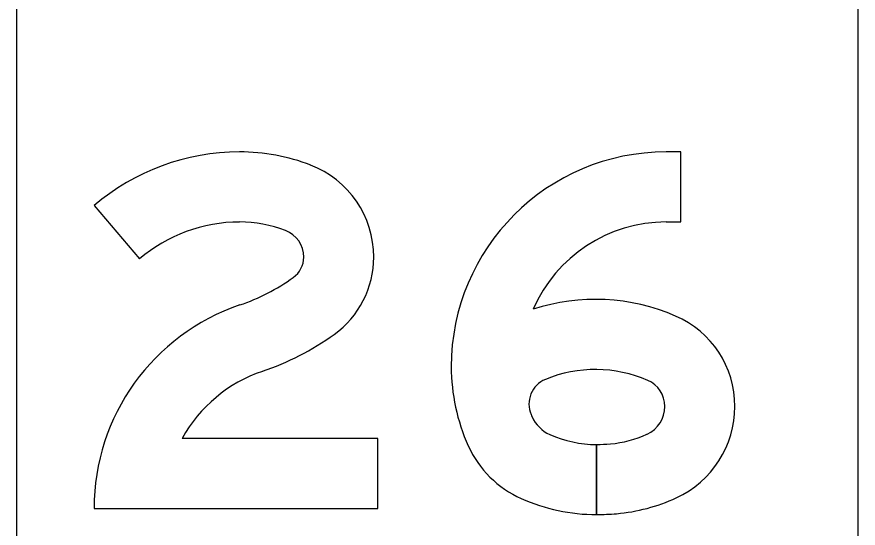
# Model space of a CAD drawing. Extents: x 1797809 to 2198143, y 249608 to 1237864.
# Drawn here: x 2194930.86 to 2194932.86, y 1237207.139 to 1237208.353 of the extents above; entities that cross this region are included whole.
import ezdxf

# ---------------------------------------------------------------- set-up
doc = ezdxf.new("R2010")
doc.units = 0
for name, color, linetype in [('GSBWFILL', 7, 'Continuous'), ('GSCOLORFILL', 7, 'Continuous'), ('GSOUTLINE', 7, 'Continuous'), ('GSSHT', 7, 'Continuous')]:
    doc.layers.add(name, color=color, linetype=linetype)

msp = doc.modelspace()

# ---------------------------------------------------------------- linework, layer by layer
at = {"layer": 'GSBWFILL'}
for points in [[(2194932.4037, 1237207.866), (2194932.4388, 1237207.866), (2194932.4388, 1237208.0325), (2194932.4037, 1237208.0325)], [(2194931.0438, 1237207.9049), (2194931.152, 1237207.7783)], [(2194931.0438, 1237207.1854), (2194931.7182, 1237207.1854), (2194931.7182, 1237207.3519), (2194931.2533, 1237207.3519)], [(2194932.2385, 1237207.1708), (2194932.2385, 1237207.3373)], [(2194932.2386, 1237207.3373), (2194932.2386, 1237207.1708)]]:
    msp.add_lwpolyline(points, dxfattribs=at)
for centre, major_axis, start_param, end_param in [((2194931.3897, 1237207.4999), (0, 0.5325), 0, 0.706804), ((2194931.3897, 1237207.5613), (0, 0.4712), 5.916094, 6.283185), ((2194932.4037, 1237207.5217), (0, 0.5108), 0, 1.570796), ((2194931.4748, 1237207.7826), (0, 0.234), 4.712389, 5.916094), ((2194931.3897, 1237207.4999), (0, 0.366), 0, 0.706804), ((2194931.3897, 1237207.5613), (0, 0.3047), 5.916094, 6.283185), ((2194932.4037, 1237207.5217), (0, 0.3443), 0, 1.161745), ((2194931.4748, 1237207.7826), (0, 0.0675), 4.712389, 5.916094), ((2194931.4826, 1237207.7826), (0, 0.0598), 3.765038, 4.712389), ((2194931.4826, 1237207.7826), (0, 0.2263), 3.765038, 4.712389), ((2194931.2359, 1237208.1256), (0, 0.4822), 3.468066, 3.765038), ((2194932.2358, 1237207.2021), (0, 0.4799), 5.875072, 6.596573), ((2194931.5543, 1237207.1854), (0, 0.5104), 0.326473, 1.570796), ((2194932.3335, 1237207.428), (0, 0.2338), 4.712389, 5.875072), ((2194931.2359, 1237208.1256), (0, 0.6487), 3.468066, 3.765038), ((2194932.3473, 1237207.5217), (0, 0.4543), 1.570796, 1.996105), ((2194932.2358, 1237207.2021), (0, 0.3134), 5.875072, 6.672982), ((2194931.5543, 1237207.1854), (0, 0.3439), 0.326473, 1.065428), ((2194932.1408, 1237207.4335), (0, 0.0632), 0.389797, 1.974401), ((2194932.3335, 1237207.428), (0, 0.0673), 4.712389, 5.875072), ((2194932.328, 1237207.428), (0, 0.0728), 3.571931, 4.712389), ((2194932.328, 1237207.428), (0, 0.2393), 3.571931, 4.712389), ((2194932.3473, 1237207.5217), (0, 0.2878), 1.974401, 1.996105), ((2194932.1614, 1237207.4375), (0, 0.0837), 1.996105, 2.721836), ((2194932.2385, 1237207.6103), (0, 0.273), 2.721836, 3.141593), ((2194932.2483, 1237207.6015), (0, 0.2637), 3.228955, 3.571931), ((2194932.1614, 1237207.4375), (0, 0.2502), 1.996105, 2.721836), ((2194932.2385, 1237207.7135), (0, 0.3761), 3.141703, 3.228955), ((2194932.2385, 1237207.6103), (0, 0.4395), 2.721836, 3.141593), ((2194932.2483, 1237207.6015), (0, 0.4302), 3.228955, 3.571931), ((2194932.2385, 1237207.7135), (0, 0.5426), 3.141669, 3.228955)]:
    msp.add_ellipse(centre, major_axis=major_axis, ratio=0.999999, start_param=start_param, end_param=end_param, dxfattribs=at)
at = {"layer": 'GSCOLORFILL'}
for points in [[(2194932.4037, 1237207.866), (2194932.4388, 1237207.866), (2194932.4388, 1237208.0325), (2194932.4037, 1237208.0325)], [(2194931.0438, 1237207.9049), (2194931.152, 1237207.7783)], [(2194931.0438, 1237207.1854), (2194931.7182, 1237207.1854), (2194931.7182, 1237207.3519), (2194931.2533, 1237207.3519)], [(2194932.2385, 1237207.1708), (2194932.2385, 1237207.3373)], [(2194932.2386, 1237207.3373), (2194932.2386, 1237207.1708)]]:
    msp.add_lwpolyline(points, dxfattribs=at)
for centre, major_axis, start_param, end_param in [((2194931.3897, 1237207.4999), (0, 0.5325), 0, 0.706804), ((2194931.3897, 1237207.5613), (0, 0.4712), 5.916094, 6.283185), ((2194932.4037, 1237207.5217), (0, 0.5108), 0, 1.570796), ((2194931.4748, 1237207.7826), (0, 0.234), 4.712389, 5.916094), ((2194931.3897, 1237207.4999), (0, 0.366), 0, 0.706804), ((2194931.3897, 1237207.5613), (0, 0.3047), 5.916094, 6.283185), ((2194932.4037, 1237207.5217), (0, 0.3443), 0, 1.161745), ((2194931.4748, 1237207.7826), (0, 0.0675), 4.712389, 5.916094), ((2194931.4826, 1237207.7826), (0, 0.0598), 3.765038, 4.712389), ((2194931.4826, 1237207.7826), (0, 0.2263), 3.765038, 4.712389), ((2194931.2359, 1237208.1256), (0, 0.4822), 3.468066, 3.765038), ((2194932.2358, 1237207.2021), (0, 0.4799), 5.875072, 6.596573), ((2194931.5543, 1237207.1854), (0, 0.5104), 0.326473, 1.570796), ((2194932.3335, 1237207.428), (0, 0.2338), 4.712389, 5.875072), ((2194931.2359, 1237208.1256), (0, 0.6487), 3.468066, 3.765038), ((2194932.3473, 1237207.5217), (0, 0.4543), 1.570796, 1.996105), ((2194932.2358, 1237207.2021), (0, 0.3134), 5.875072, 6.672982), ((2194931.5543, 1237207.1854), (0, 0.3439), 0.326473, 1.065428), ((2194932.1408, 1237207.4335), (0, 0.0632), 0.389797, 1.974401), ((2194932.3335, 1237207.428), (0, 0.0673), 4.712389, 5.875072), ((2194932.328, 1237207.428), (0, 0.0728), 3.571931, 4.712389), ((2194932.328, 1237207.428), (0, 0.2393), 3.571931, 4.712389), ((2194932.3473, 1237207.5217), (0, 0.2878), 1.974401, 1.996105), ((2194932.1614, 1237207.4375), (0, 0.0837), 1.996105, 2.721836), ((2194932.2385, 1237207.6103), (0, 0.273), 2.721836, 3.141593), ((2194932.2483, 1237207.6015), (0, 0.2637), 3.228955, 3.571931), ((2194932.1614, 1237207.4375), (0, 0.2502), 1.996105, 2.721836), ((2194932.2385, 1237207.7135), (0, 0.3761), 3.141703, 3.228955), ((2194932.2385, 1237207.6103), (0, 0.4395), 2.721836, 3.141593), ((2194932.2483, 1237207.6015), (0, 0.4302), 3.228955, 3.571931), ((2194932.2385, 1237207.7135), (0, 0.5426), 3.141669, 3.228955)]:
    msp.add_ellipse(centre, major_axis=major_axis, ratio=0.999999, start_param=start_param, end_param=end_param, dxfattribs=at)
at = {"layer": 'GSOUTLINE'}
for points in [[(2194932.4037, 1237207.866), (2194932.4388, 1237207.866), (2194932.4388, 1237208.0325), (2194932.4037, 1237208.0325)], [(2194931.0438, 1237207.9049), (2194931.152, 1237207.7783)], [(2194931.0438, 1237207.1854), (2194931.7182, 1237207.1854), (2194931.7182, 1237207.3519), (2194931.2533, 1237207.3519)]]:
    msp.add_lwpolyline(points, dxfattribs=at)
for centre, major_axis, start_param, end_param in [((2194931.3897, 1237207.4999), (0, 0.5325), 0, 0.706804), ((2194931.3897, 1237207.5613), (0, 0.4712), 5.916094, 6.283185), ((2194932.4037, 1237207.5217), (0, 0.5108), 0, 1.570796), ((2194931.4748, 1237207.7826), (0, 0.234), 4.712389, 5.916094), ((2194931.3897, 1237207.4999), (0, 0.366), 0, 0.706804), ((2194931.3897, 1237207.5613), (0, 0.3047), 5.916094, 6.283185), ((2194932.4037, 1237207.5217), (0, 0.3443), 0, 1.161745), ((2194931.4748, 1237207.7826), (0, 0.0675), 4.712389, 5.916094), ((2194931.4826, 1237207.7826), (0, 0.0598), 3.765038, 4.712389), ((2194931.4826, 1237207.7826), (0, 0.2263), 3.765038, 4.712389), ((2194931.2359, 1237208.1256), (0, 0.4822), 3.468066, 3.765038), ((2194932.2358, 1237207.2021), (0, 0.4799), 5.875072, 6.596573), ((2194931.5543, 1237207.1854), (0, 0.5104), 0.326473, 1.570796), ((2194932.3335, 1237207.428), (0, 0.2338), 4.712389, 5.875072), ((2194931.2359, 1237208.1256), (0, 0.6487), 3.468066, 3.765038), ((2194932.3473, 1237207.5217), (0, 0.4543), 1.570796, 1.996105), ((2194932.2358, 1237207.2021), (0, 0.3134), 5.875072, 6.672982), ((2194931.5543, 1237207.1854), (0, 0.3439), 0.326473, 1.065428), ((2194932.1408, 1237207.4335), (0, 0.0632), 0.389797, 1.974401), ((2194932.3335, 1237207.428), (0, 0.0673), 4.712389, 5.875072), ((2194932.328, 1237207.428), (0, 0.0728), 3.571931, 4.712389), ((2194932.328, 1237207.428), (0, 0.2393), 3.571931, 4.712389), ((2194932.3473, 1237207.5217), (0, 0.2878), 1.974401, 1.996105), ((2194932.1614, 1237207.4375), (0, 0.0837), 1.996105, 2.721836), ((2194932.2385, 1237207.6103), (0, 0.273), 2.721836, 3.141593), ((2194932.2483, 1237207.6015), (0, 0.2637), 3.228955, 3.571931), ((2194932.1614, 1237207.4375), (0, 0.2502), 1.996105, 2.721836), ((2194932.2385, 1237207.7135), (0, 0.3761), 3.141593, 3.228955), ((2194932.2385, 1237207.6103), (0, 0.4395), 2.721836, 3.141593), ((2194932.2483, 1237207.6015), (0, 0.4302), 3.228955, 3.571931), ((2194932.2385, 1237207.7135), (0, 0.5426), 3.141593, 3.228955)]:
    msp.add_ellipse(centre, major_axis=major_axis, ratio=0.999999, start_param=start_param, end_param=end_param, dxfattribs=at)
at = {"layer": 'GSSHT'}
for p, q in [((2194930.8603, 1237163.1062), (2194930.8603, 1237223.1062)), ((2194932.8603, 1237163.1062), (2194932.8603, 1237223.1062))]:
    msp.add_line(p, q, dxfattribs=at)

doc.saveas('drawing.dxf')
